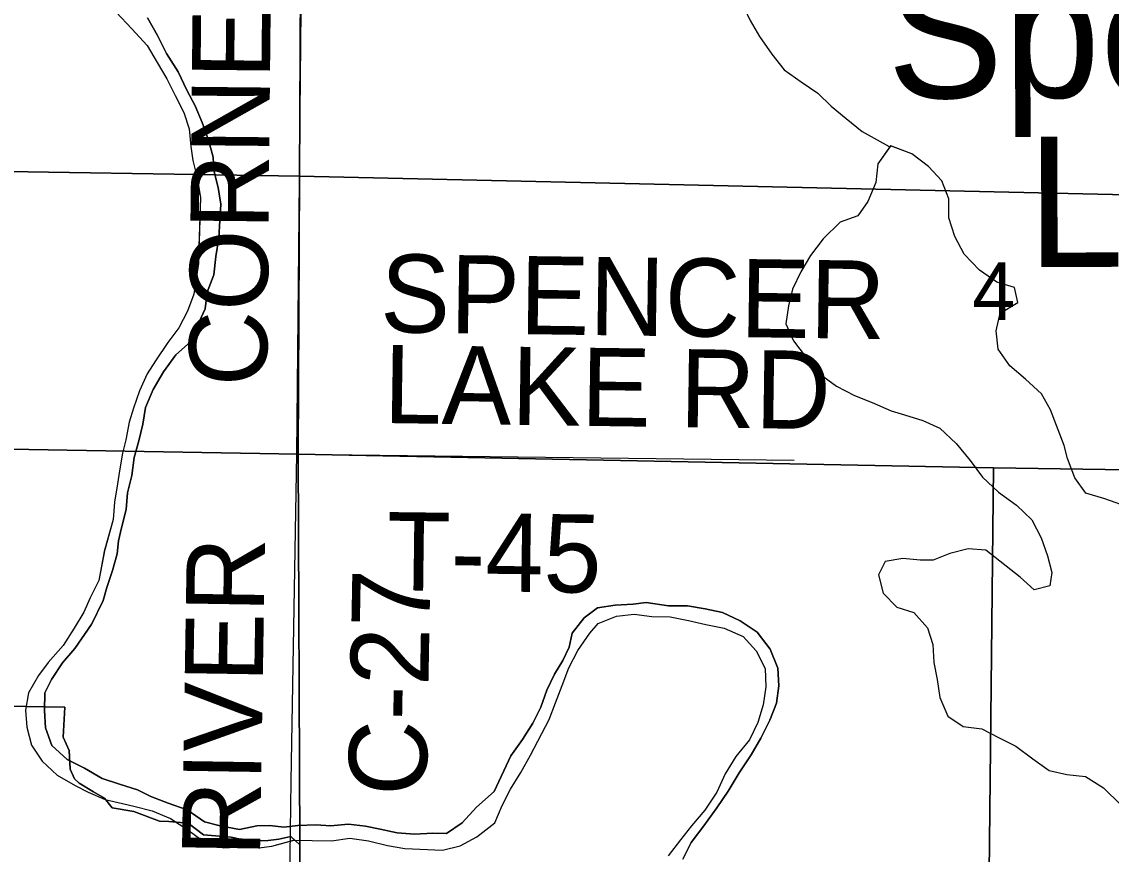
# Model space of a CAD drawing. Extents: x 1985906 to 2277390, y 930619 to 1324581.
# Drawn here: x 2079301 to 2083485, y 1132540 to 1135737 of the extents above; entities that cross this region are included whole.
import ezdxf

# ---------------------------------------------------------------- set-up
doc = ezdxf.new("R2010")
doc.units = 0
for name, color, linetype in [('GM_X_County_Road', 7, 'Continuous'), ('GM_X_County_Road_Text', 7, 'Continuous'), ('GM_X_Major_Lake', 7, 'Continuous'), ('GM_X_Major_Lake_Text', 7, 'Continuous'), ('GM_X_Major_River', 7, 'Continuous'), ('GM_X_Minor_Lake_Text', 7, 'Continuous'), ('GM_X_Minor_River', 7, 'Continuous'), ('GM_X_Section', 7, 'Continuous'), ('GM_X_Section_Text', 7, 'Continuous'), ('GM_X_Township_Road', 7, 'Continuous'), ('GM_X_Township_Road_Text', 7, 'Continuous')]:
    doc.layers.add(name, color=color, linetype=linetype)

msp = doc.modelspace()

# ---------------------------------------------------------------- linework, layer by layer
at = {"layer": 'GM_X_County_Road'}
msp.add_lwpolyline([(2080307.5, 1129470.6), (2080321.6, 1131778.4), (2080335.7, 1132821.4), (2080357.1, 1134077), (2080402.2, 1138672), (2080432.2, 1140712.7), (2080442.8, 1140795.2), (2080483, 1140908.3), (2080560.7, 1141066.2), (2081024.6, 1142011.5), (2081417, 1142845.7)], dxfattribs=at)
at = {"layer": 'GM_X_Major_Lake'}
for points in [[(2082637.3, 1135260.4), (2082589.2, 1135191.4), (2082581.6, 1135119.1), (2082550, 1135046.7), (2082512.2, 1134992.3), (2082444.1, 1134967.9), (2082378.3, 1134903.3), (2082330.6, 1134838.8), (2082292.8, 1134776.4), (2082261.1, 1134710), (2082245.5, 1134645.7), (2082235.9, 1134577.4), (2082264.4, 1134511.4), (2082313, 1134447.5), (2082363.6, 1134385.6), (2082430.1, 1134337.9), (2082498.6, 1134302.2), (2082567, 1134274.5), (2082639.4, 1134242.8), (2082691.7, 1134227.1), (2082762.1, 1134205.4), (2082826.5, 1134175.7), (2082889.1, 1134117.9), (2082943.7, 1134052), (2082990.2, 1133988.1), (2083052.8, 1133930.3), (2083121.4, 1133880.6), (2083179.9, 1133824.7), (2083216.5, 1133754.7), (2083241, 1133686.7), (2083257.5, 1133622.6), (2083249.8, 1133570.4), (2083189.7, 1133556), (2083135.2, 1133603.8), (2083004.1, 1133707.3), (2082935.8, 1133712.9), (2082865.7, 1133694.5), (2082801.6, 1133670), (2082751.4, 1133669.7), (2082685.2, 1133675.3), (2082617, 1133664.9), (2082591.3, 1133612.6), (2082609.8, 1133542.5), (2082662.3, 1133488.6), (2082726.6, 1133469), (2082779.2, 1133409.1), (2082799.7, 1133345), (2082804.1, 1133276.8), (2082816.6, 1133210.7), (2082827.1, 1133142.6), (2082857.6, 1133070.5), (2082916.1, 1133030.8), (2082988.4, 1133021.2), (2083054.8, 1132987.4), (2083119.3, 1132955.7), (2083183.8, 1132906), (2083246.3, 1132862.2), (2083314.6, 1132846.6), (2083386.9, 1132839), (2083455.4, 1132795.2), (2083522.1, 1132729.4)], [(2083522.7, 1133882.9), (2083460.4, 1133904.6), (2083388, 1133926.3), (2083345.5, 1133986.2), (2083316.9, 1134060.2), (2083304.5, 1134110.3), (2083251.5, 1134246.4), (2083217, 1134308.4), (2083156.4, 1134364.2), (2083095.9, 1134416), (2083051.3, 1134480), (2083042.8, 1134550.1), (2083058.5, 1134618.4), (2083126.4, 1134658.9), (2083114, 1134717.1), (2083045.7, 1134736.7), (2082979.1, 1134782.4), (2082920.5, 1134844.3), (2082884, 1134912.3), (2082861.5, 1134984.4), (2082861, 1135056.6), (2082834.5, 1135126.6), (2082783.9, 1135180.5), (2082719.4, 1135230.3), (2082637.3, 1135260.4)], [(2083522.7, 1133882.9), (2083460.4, 1133904.6), (2083388, 1133926.3), (2083345.5, 1133986.2), (2083316.9, 1134060.2), (2083304.5, 1134110.3), (2083251.5, 1134246.4), (2083217, 1134308.4), (2083156.4, 1134364.2), (2083095.9, 1134416), (2083051.3, 1134480), (2083042.8, 1134550.1), (2083058.5, 1134618.4), (2083126.4, 1134658.9), (2083114, 1134717.1), (2083045.7, 1134736.7), (2082979.1, 1134782.4), (2082920.5, 1134844.3), (2082884, 1134912.3), (2082861.5, 1134984.4), (2082861, 1135056.6), (2082834.5, 1135126.6), (2082783.9, 1135180.5), (2082719.4, 1135230.3), (2082638.8, 1135259.9)], [(2082636, 1135258.5), (2082589.2, 1135191.4), (2082581.6, 1135119.1), (2082550, 1135046.7), (2082512.2, 1134992.3), (2082444.1, 1134967.9), (2082378.3, 1134903.3), (2082330.6, 1134838.8), (2082292.8, 1134776.4), (2082261.1, 1134710), (2082245.5, 1134645.7), (2082235.9, 1134577.4), (2082264.4, 1134511.4), (2082313, 1134447.5), (2082363.6, 1134385.6), (2082430.1, 1134337.9), (2082498.6, 1134302.2), (2082567, 1134274.5), (2082639.4, 1134242.8), (2082691.7, 1134227.1), (2082762.1, 1134205.4), (2082826.5, 1134175.7), (2082889.1, 1134117.9), (2082943.7, 1134052), (2082990.2, 1133988.1), (2083052.8, 1133930.3), (2083121.4, 1133880.6), (2083179.9, 1133824.7), (2083216.5, 1133754.7), (2083241, 1133686.7), (2083257.5, 1133622.6), (2083249.8, 1133570.4), (2083189.7, 1133556), (2083135.2, 1133603.8), (2083004.1, 1133707.3), (2082935.8, 1133712.9), (2082865.7, 1133694.5), (2082801.6, 1133670), (2082751.4, 1133669.7), (2082685.2, 1133675.3), (2082617, 1133664.9), (2082591.3, 1133612.6), (2082609.8, 1133542.5), (2082662.3, 1133488.6), (2082726.6, 1133469), (2082779.2, 1133409.1), (2082799.7, 1133345), (2082804.1, 1133276.8), (2082816.6, 1133210.7), (2082827.1, 1133142.6), (2082857.6, 1133070.5), (2082916.1, 1133030.8), (2082988.4, 1133021.2), (2083054.8, 1132987.4), (2083119.3, 1132955.7), (2083183.8, 1132906), (2083246.3, 1132862.2), (2083314.6, 1132846.6), (2083386.9, 1132839), (2083455.4, 1132795.2), (2083522.1, 1132729.4)]]:
    msp.add_lwpolyline(points, dxfattribs=at)
at = {"layer": 'GM_X_Major_River'}
for points in [[(2079663.5, 1135773.9), (2079724.1, 1135710.1), (2079782.7, 1135646.2), (2079821.2, 1135580.3), (2079857.8, 1135518.3), (2079890.3, 1135454.3), (2079922.8, 1135388.3), (2079943.3, 1135326.2), (2079949.7, 1135258), (2079958.1, 1135203.9), (2079974.6, 1135137.8), (2079987.1, 1135061.7), (2079979.3, 1134808)], [(2079663.5, 1135773.9), (2079724.1, 1135710.1), (2079782.7, 1135646.2), (2079821.2, 1135580.3), (2079857.8, 1135518.3), (2079890.3, 1135454.3), (2079922.8, 1135388.3), (2079943.3, 1135326.2), (2079949.7, 1135258), (2079958.1, 1135203.9), (2079974.6, 1135137.8), (2079987.1, 1135061.7), (2079979, 1134801)], [(2079784, 1135752.6), (2079822.6, 1135684.6), (2079857.1, 1135614.6), (2079901.8, 1135544.6), (2079934.3, 1135474.6), (2079966.8, 1135414.6), (2079993.3, 1135350.6), (2080017.8, 1135282.5), (2080036.3, 1135216.4), (2080038.6, 1135166.3), (2080055.1, 1135100.2), (2080065.6, 1135036.1), (2080061.9, 1134973.8), (2080058.3, 1134907.6), (2080046.8, 1134835.3), (2080039.2, 1134765.1), (2080013.5, 1134698.7), (2080005.9, 1134634.5), (2079974.2, 1134568.1), (2079948.5, 1134507.8), (2079892.7, 1134457.3), (2079844.9, 1134392.8), (2079805.2, 1134324.4), (2079775.5, 1134256), (2079765.9, 1134191.7), (2079750.3, 1134127.4), (2079732.6, 1134063.1), (2079723, 1133994.9), (2079707.4, 1133928.6), (2079701.8, 1133864.3), (2079684.2, 1133794), (2079672.5, 1133743.8), (2079666.8, 1133693.6), (2079649.1, 1133629.3), (2079627.4, 1133565), (2079613.7, 1133514.8), (2079567.4, 1133420.2)], [(2079570, 1133425.5), (2079613.7, 1133514.8), (2079627.4, 1133565), (2079649.1, 1133629.3), (2079666.8, 1133693.6), (2079672.5, 1133743.8), (2079684.2, 1133794), (2079701.8, 1133864.3), (2079707.4, 1133928.6), (2079723, 1133994.9), (2079732.6, 1134063.1), (2079750.3, 1134127.4), (2079765.9, 1134191.7), (2079775.5, 1134256), (2079805.2, 1134324.4), (2079844.9, 1134392.8), (2079892.7, 1134457.3), (2079948.5, 1134507.8), (2079974.2, 1134568.1), (2080005.9, 1134634.5), (2080013.5, 1134698.7), (2080039.2, 1134765.1), (2080046.8, 1134835.3), (2080058.3, 1134907.6), (2080061.9, 1134973.8), (2080065.6, 1135036.1), (2080055.1, 1135100.2), (2080038.6, 1135166.3), (2080036.3, 1135216.4), (2080017.8, 1135282.5), (2079993.3, 1135350.6), (2079966.8, 1135414.6), (2079934.3, 1135474.6), (2079901.8, 1135544.6), (2079857.1, 1135614.6), (2079822.6, 1135684.6), (2079784, 1135752.6)], [(2079979.3, 1134808), (2079961.4, 1134690.4), (2079937.7, 1134626.1), (2079904, 1134561.6), (2079862.2, 1134505.2), (2079814.5, 1134434.8), (2079782.7, 1134384.4), (2079753, 1134320), (2079729.4, 1134253.7), (2079713.7, 1134199.4), (2079700.1, 1134131.1), (2079688.4, 1134080.9), (2079676.7, 1134012.6), (2079669, 1133962.4), (2079657.4, 1133892.2), (2079651.9, 1133825.9), (2079617.8, 1133703.1)], [(2079978.4, 1134802.1), (2079961.4, 1134690.4), (2079937.7, 1134626.1), (2079904, 1134561.6), (2079862.2, 1134505.2), (2079814.5, 1134434.8), (2079782.7, 1134384.4), (2079753, 1134320), (2079729.4, 1134253.7), (2079713.7, 1134199.4), (2079700.1, 1134131.1), (2079688.4, 1134080.9), (2079676.7, 1134012.6), (2079669, 1133962.4), (2079657.4, 1133892.2), (2079651.9, 1133825.9), (2079619.6, 1133709.6)], [(2079619.3, 1133711.2), (2079597.2, 1133590.9), (2079563.5, 1133524.5), (2079539.7, 1133470.2), (2079502, 1133407.8), (2079460.3, 1133341.3), (2079402.5, 1133276.8), (2079364.7, 1133226.4), (2079327, 1133160), (2079315.4, 1133093.7), (2079319.8, 1133027.6), (2079338.3, 1132959.5), (2079378.8, 1132897.5), (2079437.4, 1132843.7), (2079505.9, 1132804), (2079556.2, 1132778.2), (2079620.6, 1132750.5), (2079670.9, 1132738.7), (2079731.1, 1132725.1), (2079801.5, 1132707.4), (2079871.9, 1132677.7), (2079938.4, 1132634), (2080003, 1132586.2), (2080075.4, 1132564.6), (2080143.5, 1132569), (2080211.8, 1132565.4), (2080261.9, 1132571.7), (2080342.3, 1132593)], [(2079617.8, 1133703.1), (2079597.2, 1133590.9), (2079563.5, 1133524.5), (2079539.7, 1133470.2), (2079502, 1133407.8), (2079460.3, 1133341.3), (2079402.5, 1133276.8), (2079364.7, 1133226.4), (2079327, 1133160), (2079315.4, 1133093.7), (2079319.8, 1133027.6), (2079338.3, 1132959.5), (2079378.8, 1132897.5), (2079437.4, 1132843.7), (2079505.9, 1132804), (2079556.2, 1132778.2), (2079620.6, 1132750.5), (2079670.9, 1132738.7), (2079731.1, 1132725.1), (2079801.5, 1132707.4), (2079871.9, 1132677.7), (2079938.4, 1132634), (2080003, 1132586.2), (2080075.4, 1132564.6), (2080143.5, 1132569), (2080211.8, 1132565.4), (2080261.9, 1132571.7), (2080344.8, 1132593.7)], [(2081839.7, 1132520.9), (2081871.4, 1132585.2), (2081921.1, 1132649.7), (2081970.9, 1132718.2), (2082014.6, 1132782.7), (2082056.3, 1132853.1), (2082102, 1132921.6), (2082139.7, 1132986.1), (2082173.4, 1133054.4), (2082199.1, 1133120.8), (2082208.7, 1133187.1), (2082204.2, 1133255.2), (2082175.7, 1133327.3), (2082125.1, 1133393.2), (2082060.6, 1133436.9), (2081992.1, 1133468.6), (2081925.8, 1133482.3), (2081857.5, 1133493.9), (2081785.3, 1133493.5), (2081698.9, 1133507), (2081648.8, 1133500.7), (2081580.6, 1133496.3), (2081512.4, 1133485.9), (2081460.5, 1133447.4), (2081414.7, 1133389), (2081403, 1133334.8), (2081379.2, 1133284.5), (2081347.4, 1133232.1), (2081317.7, 1133169.8), (2081294.1, 1133105.4), (2081264.4, 1133043.1), (2081224.6, 1132980.6), (2081178.9, 1132918.2), (2081115.5, 1132781.4), (2081047.7, 1132720.8), (2080991.9, 1132660.3), (2080931.9, 1132619.8), (2080879.7, 1132621.5), (2080809.5, 1132617.1), (2080743.3, 1132622.7), (2080676.9, 1132636.4), (2080620.7, 1132648.1), (2080556.4, 1132655.7), (2080486.2, 1132649.3), (2080432, 1132653), (2080361.8, 1132650.6), (2080307.6, 1132644.2), (2080253.4, 1132649.9), (2080203.2, 1132649.6), (2080137.1, 1132635.2), (2080062.8, 1132648.8), (2080002.5, 1132664.5), (2079935.9, 1132710.2), (2079863.5, 1132735.9), (2079797.1, 1132761.6), (2079744.8, 1132787.3), (2079676.4, 1132809), (2079610.1, 1132830.7), (2079541.6, 1132870.4), (2079475.1, 1132904.1), (2079416.6, 1132957.9), (2079392.1, 1133026), (2079387.6, 1133092.1), (2079389.2, 1133160.4), (2079415, 1133210.7), (2079456.7, 1133275.1), (2079504.5, 1133329.6), (2079570, 1133425.5)], [(2079567.1, 1133421.3), (2079504.5, 1133329.6), (2079456.7, 1133275.1), (2079415, 1133210.7), (2079389.2, 1133160.4), (2079387.6, 1133092.1), (2079392.1, 1133026), (2079416.6, 1132957.9), (2079475.1, 1132904.1), (2079541.6, 1132870.4), (2079610.1, 1132830.7), (2079676.4, 1132809), (2079744.8, 1132787.3), (2079797.1, 1132761.6), (2079863.5, 1132735.9), (2079935.9, 1132710.2), (2080002.5, 1132664.5), (2080062.8, 1132648.8), (2080137.1, 1132635.2), (2080203.2, 1132649.6), (2080253.4, 1132649.9), (2080307.6, 1132644.2), (2080361.8, 1132650.6), (2080432, 1132653), (2080486.2, 1132649.3), (2080556.4, 1132655.7), (2080620.7, 1132648.1), (2080676.9, 1132636.4), (2080743.3, 1132622.7), (2080809.5, 1132617.1), (2080879.7, 1132621.5), (2080931.9, 1132619.8), (2080991.9, 1132660.3), (2081047.7, 1132720.8), (2081115.5, 1132781.4), (2081178.9, 1132918.2), (2081224.6, 1132980.6), (2081264.4, 1133043.1), (2081294.1, 1133105.4), (2081317.7, 1133169.8), (2081347.4, 1133232.1), (2081379.2, 1133284.5), (2081403, 1133334.8), (2081414.7, 1133389), (2081460.5, 1133447.4), (2081512.4, 1133485.9), (2081580.6, 1133496.3), (2081648.8, 1133500.7), (2081698.9, 1133507), (2081785.3, 1133493.5), (2081857.5, 1133493.9), (2081925.8, 1133482.3), (2081992.1, 1133468.6), (2082060.6, 1133436.9), (2082125.1, 1133393.2), (2082175.7, 1133327.3), (2082204.2, 1133255.2), (2082208.7, 1133187.1), (2082199.1, 1133120.8), (2082173.4, 1133054.4), (2082139.7, 1132986.1), (2082102, 1132921.6), (2082056.3, 1132853.1), (2082014.6, 1132782.7), (2081970.9, 1132718.2), (2081921.1, 1132649.7), (2081871.4, 1132585.2), (2081839.7, 1132520.9)], [(2080342.3, 1132593.7), (2080416.3, 1132592.7), (2080490.6, 1132591.1), (2080560.8, 1132601.6), (2080633.1, 1132592), (2080705.4, 1132574.3), (2080771.7, 1132562.7), (2080916.3, 1132555.5), (2080984.4, 1132572), (2081048.4, 1132606.5), (2081118.3, 1132661), (2081146, 1132727.4), (2081177.7, 1132789.8), (2081217.4, 1132854.2), (2081255.1, 1132920.6), (2081326.5, 1133057.5), (2081350.2, 1133121.8), (2081375.8, 1133188.1), (2081401.5, 1133256.5), (2081437.2, 1133322.9), (2081482.9, 1133389.4), (2081514.8, 1133425.7), (2081584.8, 1133454.2), (2081653, 1133462.6), (2081721.3, 1133453), (2081791.6, 1133451.4), (2081861.9, 1133437.8), (2081928.2, 1133422.1), (2081998.5, 1133408.5), (2082071, 1133376.8), (2082121.5, 1133320.9), (2082156.1, 1133252.9), (2082158.5, 1133182.8), (2082148.9, 1133114.5), (2082127.3, 1133046.1), (2082095.6, 1132979.8), (2082043.8, 1132915.3), (2082002.1, 1132848.8), (2081970.5, 1132778.4), (2081924.7, 1132709.9), (2081872.9, 1132649.4), (2081831.2, 1132595), (2081783.4, 1132534.6)], [(2080344.8, 1132593.7), (2080416.3, 1132592.7), (2080490.6, 1132591.1), (2080560.8, 1132601.6), (2080633.1, 1132592), (2080705.4, 1132574.3), (2080771.7, 1132562.7), (2080916.3, 1132555.5), (2080984.4, 1132572), (2081048.4, 1132606.5), (2081118.3, 1132661), (2081146, 1132727.4), (2081177.7, 1132789.8), (2081217.4, 1132854.2), (2081255.1, 1132920.6), (2081326.5, 1133057.5), (2081350.2, 1133121.8), (2081375.8, 1133188.1), (2081401.5, 1133256.5), (2081437.2, 1133322.9), (2081482.9, 1133389.4), (2081514.8, 1133425.7), (2081584.8, 1133454.2), (2081653, 1133462.6), (2081721.3, 1133453), (2081791.6, 1133451.4), (2081861.9, 1133437.8), (2081928.2, 1133422.1), (2081998.5, 1133408.5), (2082071, 1133376.8), (2082121.5, 1133320.9), (2082156.1, 1133252.9), (2082158.5, 1133182.8), (2082148.9, 1133114.5), (2082127.3, 1133046.1), (2082095.6, 1132979.8), (2082043.8, 1132915.3), (2082002.1, 1132848.8), (2081970.5, 1132778.4), (2081924.7, 1132709.9), (2081872.9, 1132649.4), (2081831.2, 1132595), (2081783.4, 1132534.6)]]:
    msp.add_lwpolyline(points, dxfattribs=at)
at = {"layer": 'GM_X_Minor_River'}
msp.add_lwpolyline([(2081326.5, 1136195), (2081385, 1136147.2), (2081435.5, 1136093.3), (2081486, 1136045.5), (2081558.3, 1136029.9), (2081626.6, 1136026.3), (2081698.8, 1136036.7), (2081765.1, 1136025.1), (2081833.5, 1135989.4), (2081954.3, 1135933.9), (2082024.9, 1135874.1), (2082065.5, 1135812.2), (2082098, 1135742.2), (2082134.5, 1135680.2), (2082181.1, 1135612.3), (2082229.7, 1135552.4), (2082294.2, 1135506.6), (2082358.7, 1135462.9), (2082409.2, 1135413), (2082467.7, 1135365.2), (2082528.2, 1135315.4), (2082632.7, 1135258.1)], dxfattribs=at)
at = {"layer": 'GM_X_Section'}
for points in [[(2078851.1, 1137437.7), (2080380.3, 1137428.4), (2080374.5, 1136363.7), (2080367.9, 1135144.6), (2077475, 1135190.2)], [(2076518.9, 1134143.4), (2080362.2, 1134076), (2080369, 1132576.7), (2080334, 1132608.7), (2080287.7, 1132597.5), (2080246.8, 1132593.2), (2080175.8, 1132590), (2080104.5, 1132605.7), (2079999.1, 1132614.4), (2079939.6, 1132659.9), (2079865.7, 1132666.2), (2079830.1, 1132667.2), (2079731.1, 1132704.4), (2079647.5, 1132718.6), (2079618.2, 1132754.9), (2079576.8, 1132780.2), (2079521.5, 1132813.6), (2079503.5, 1132829.6), (2079486.5, 1132867.3), (2079482.5, 1132938.8), (2079459.8, 1132989.9), (2079466, 1133104.7), (2075078.8, 1133181)], [(2075078.8, 1133181), (2079466, 1133104.7), (2079459.8, 1132989.9), (2079482.5, 1132938.8), (2079486.5, 1132867.3), (2079503.5, 1132829.6), (2079521.5, 1132813.6), (2079576.8, 1132780.2), (2079618.2, 1132754.9), (2079647.5, 1132718.6), (2079731.1, 1132704.4), (2079830.1, 1132667.2), (2079865.7, 1132666.2), (2079939.6, 1132659.9), (2079999.1, 1132614.4), (2080104.5, 1132605.7), (2080175.8, 1132590), (2080246.8, 1132593.2), (2080287.7, 1132597.5), (2080334, 1132608.7), (2080369, 1132576.7), (2080371.1, 1132115.1), (2078572.7, 1132119.4)]]:
    msp.add_lwpolyline(points, dxfattribs=at)
for points in [[(2084201.4, 1136374.1), (2084171.3, 1135058.4), (2080367.9, 1135144.6), (2080374.5, 1136363.7)], [(2077475, 1135190.2), (2080367.9, 1135144.6), (2080362.2, 1134076), (2076518.9, 1134143.4), (2076526.6, 1135203.2)], [(2080367.9, 1135144.6), (2084171.3, 1135058.4), (2084147.3, 1134007), (2083033.6, 1134024.3), (2080362.2, 1134076)], [(2083033.6, 1134024.3), (2083012.4, 1132109), (2081474.6, 1132112.5), (2080371.1, 1132115.1), (2080369, 1132576.7), (2080362.2, 1134076)], [(2084147.3, 1134007), (2085694.6, 1133983), (2085653.5, 1132102.9), (2083012.4, 1132109), (2083033.6, 1134024.3)]]:
    msp.add_lwpolyline(points, close=True, dxfattribs=at)
at = {"layer": 'GM_X_Township_Road'}
msp.add_lwpolyline([(2080357.1, 1134077), (2082268.1, 1134052.8)], dxfattribs=at)

# ---------------------------------------------------------------- texts
at = {"layer": 'GM_X_County_Road_Text'}
for s, rotation, p in [('CORNERS', 89.4181, (2080242.2, 1134335.7)), ('RIVER', 89.0843, (2080215.8, 1132529.2)), ('C-27', 88.9652, (2080855, 1132762.3))]:
    msp.add_text(s, height=300, rotation=rotation, dxfattribs=at).set_placement(p)
at = {"layer": 'GM_X_Major_Lake_Text'}
msp.add_text('Lake', height=500.2, rotation=0.1996, dxfattribs=at).set_placement((2083162.3, 1134794.7))
at = {"layer": 'GM_X_Minor_Lake_Text'}
msp.add_text('Spencer', height=500.2, rotation=0.1996, dxfattribs=at).set_placement((2082625.2, 1135443.2))
at = {"layer": 'GM_X_Section_Text'}
msp.add_text('4', height=221, rotation=0, dxfattribs=at).set_placement((2082951.8, 1134591.7))
at = {"layer": 'GM_X_Township_Road_Text'}
for s, rotation, p in [('SPENCER', 359.2172, (2080676.6, 1134545)), ('LAKE RD', 359.2019, (2080689.4, 1134196.1)), ('T-45', 359.2917, (2080701.4, 1133554.3))]:
    msp.add_text(s, height=300, rotation=rotation, dxfattribs=at).set_placement(p)

doc.saveas('drawing.dxf')
